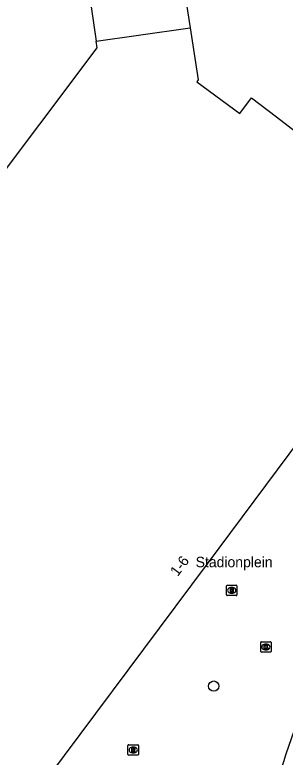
# Model space of a CAD drawing. Extents: x 159718 to 160783, y 383290 to 384030.
# Drawn here: x 160644.9 to 160670.7, y 383549.1 to 383620.2 of the extents above; entities that cross this region are included whole.
import ezdxf

# ---------------------------------------------------------------- set-up
doc = ezdxf.new("R2010")
doc.units = 0
for name, color, linetype in [('IMGEO_Boom', 7, 'Continuous'), ('IMGEO_Fietspad_gesloten', 7, 'Continuous'), ('IMGEO_Kolk', 7, 'Continuous'), ('IMGEO_Openbare_ruimte_label', 7, 'Continuous'), ('IMGEO_Pand', 7, 'Continuous'), ('IMGEO_Pand_nummerreeks', 7, 'Continuous'), ('IMGEO_Pand_overbouw', 7, 'Continuous'), ('IMGEO_Rioolput', 7, 'Continuous'), ('IMGEO_Voetpad_open', 7, 'Continuous')]:
    doc.layers.add(name, color=color, linetype=linetype)

msp = doc.modelspace()

# ---------------------------------------------------------------- linework, layer by layer
at = {"layer": 'IMGEO_Boom'}
msp.add_circle((160663.918, 383555.885), 0.489, dxfattribs=at)
at = {"layer": 'IMGEO_Fietspad_gesloten'}
msp.add_arc((160880.609, 383477.941), 221.61, 157.58109, 164.00709, dxfattribs=at)
at = {"layer": 'IMGEO_Kolk'}
for p, q in [((160668.409, 383559.204), (160668.409, 383560.056)), ((160668.484, 383560.13), (160669.336, 383560.13)), ((160668.897, 383559.91), (160668.922, 383559.91)), ((160669.41, 383560.056), (160669.41, 383559.204)), ((160669.336, 383559.13), (160668.484, 383559.13)), ((160668.92, 383559.35), (160668.895, 383559.35))]:
    msp.add_line(p, q, dxfattribs=at)
for points in [[(160668.409, 383559.204), (160668.409, 383560.056)], [(160668.484, 383560.13), (160669.336, 383560.13)], [(160668.73, 383559.83), (160668.853, 383559.83), (160668.853, 383559.679), (160668.983, 383559.83), (160669.147, 383559.83), (160669.001, 383559.679), (160669.154, 383559.43), (160669.002, 383559.43), (160668.917, 383559.594), (160668.853, 383559.527), (160668.853, 383559.43), (160668.73, 383559.43), (160668.73, 383559.83)], [(160669.41, 383560.056), (160669.41, 383559.204)], [(160669.336, 383559.13), (160668.484, 383559.13)]]:
    msp.add_lwpolyline(points, dxfattribs=at)
for centre, start, end in [((160668.486, 383560.054), 91.55205, 178.44795), ((160668.486, 383560.054), 91.55205, 178.44795), ((160669.334, 383560.054), 1.55205, 88.44795), ((160669.334, 383560.054), 1.55205, 88.44795), ((160668.486, 383559.206), 181.55205, 268.44795), ((160668.486, 383559.206), 181.55205, 268.44795), ((160669.334, 383559.206), 271.55205, 358.44795), ((160669.334, 383559.206), 271.55205, 358.44795)]:
    msp.add_arc(centre, 0.0765, start, end, dxfattribs=at)
for centre, major_axis, ratio, start_param, end_param in [((160668.896, 383559.63), (-0.387, 0.002), 0.722429, 4.712389, 7.853982), ((160668.921, 383559.63), (-0.39, 0.002), 0.717154, 1.570796, 4.712389)]:
    msp.add_ellipse(centre, major_axis=major_axis, ratio=ratio, start_param=start_param, end_param=end_param, dxfattribs=at)
at = {"layer": 'IMGEO_Pand'}
for points in [[(160609.032, 383549.113), (160608.303, 383553.2), (160608.047, 383553.154), (160607.17, 383558.077), (160607.077, 383558.598), (160609.194, 383558.901), (160652.776, 383617.019), (160652.687, 383617.639), (160656.728, 383618.217), (160661.677, 383618.924)], [(160661.677, 383618.924), (160662.421, 383613.954), (160662.295, 383613.739), (160666.422, 383610.711), (160667.534, 383612.2), (160669.924, 383610.382), (160673.283, 383607.804), (160676.563, 383612.194), (160682.147, 383608.022)], [(160682.147, 383608.022), (160678.963, 383603.76), (160674.789, 383606.878), (160673.864, 383605.64), (160678.036, 383602.523), (160679.437, 383601.445), (160679.364, 383601.364), (160685.265, 383596.971), (160680.801, 383591.009), (160679.774, 383589.637), (160682.194, 383587.756), (160675.719, 383579.055), (160673.196, 383580.878), (160672.228, 383579.58), (160663.295, 383567.595), (160645.029, 383543.091)]]:
    msp.add_lwpolyline(points, dxfattribs=at)
at = {"layer": 'IMGEO_Pand_overbouw'}
msp.add_lwpolyline([(160652.215, 383620.938), (160652.687, 383617.639), (160656.728, 383618.217), (160661.677, 383618.924), (160662.421, 383613.954), (160662.295, 383613.739), (160666.422, 383610.711), (160667.534, 383612.2), (160669.924, 383610.382), (160673.283, 383607.804), (160676.563, 383612.194), (160682.147, 383608.022), (160682.7, 383608.78), (160679.719, 383629.219)], dxfattribs=at)
at = {"layer": 'IMGEO_Rioolput'}
for p, q in [((160665.143, 383564.626), (160665.143, 383565.478)), ((160665.218, 383565.552), (160666.07, 383565.552)), ((160665.631, 383565.332), (160665.656, 383565.332)), ((160666.144, 383565.478), (160666.144, 383564.626)), ((160666.07, 383564.552), (160665.218, 383564.552)), ((160665.654, 383564.772), (160665.629, 383564.772)), ((160655.724, 383549.342), (160655.724, 383550.194)), ((160655.799, 383550.268), (160656.651, 383550.268)), ((160656.212, 383550.048), (160656.237, 383550.048)), ((160656.725, 383550.194), (160656.725, 383549.342)), ((160656.651, 383549.268), (160655.799, 383549.268)), ((160656.235, 383549.488), (160656.21, 383549.488))]:
    msp.add_line(p, q, dxfattribs=at)
for points in [[(160665.143, 383564.626), (160665.143, 383565.478)], [(160665.218, 383565.552), (160666.07, 383565.552)], [(160665.732, 383565.25), (160665.48, 383565.252), (160665.48, 383564.852)], [(160666.144, 383565.478), (160666.144, 383564.626)], [(160666.07, 383564.552), (160665.218, 383564.552)], [(160665.48, 383564.852), (160665.604, 383564.852), (160665.604, 383565.014), (160665.615, 383565.014)], [(160665.658, 383565.171), (160665.604, 383565.171), (160665.604, 383565.09)], [(160665.604, 383565.09), (160665.656, 383565.09)], [(160665.662, 383564.985), (160665.733, 383564.852), (160665.873, 383564.852), (160665.808, 383564.978)], [(160655.724, 383549.342), (160655.724, 383550.194)], [(160655.799, 383550.268), (160656.651, 383550.268)], [(160656.313, 383549.966), (160656.061, 383549.968), (160656.061, 383549.568)], [(160656.061, 383549.568), (160656.185, 383549.568), (160656.185, 383549.73), (160656.196, 383549.73)], [(160656.239, 383549.887), (160656.185, 383549.887), (160656.185, 383549.806)], [(160656.185, 383549.806), (160656.237, 383549.806)], [(160656.243, 383549.701), (160656.314, 383549.568), (160656.454, 383549.568), (160656.389, 383549.694)], [(160656.725, 383550.194), (160656.725, 383549.342)], [(160656.651, 383549.268), (160655.799, 383549.268)]]:
    msp.add_lwpolyline(points, dxfattribs=at)
for centre, radius, start, end in [((160665.22, 383565.476), 0.0765, 91.55205, 178.44795), ((160665.22, 383565.476), 0.0765, 91.55205, 178.44795), ((160665.731, 383565.14), 0.109, 350.36119, 89.41601), ((160666.068, 383565.476), 0.0765, 1.55205, 88.44795), ((160666.068, 383565.476), 0.0765, 1.55205, 88.44795), ((160665.22, 383564.628), 0.0765, 181.55205, 268.44795), ((160665.22, 383564.628), 0.0765, 181.55205, 268.44795), ((160665.614, 383564.961), 0.0533, 26.02933, 88.69889), ((160665.64, 383565.279), 0.19, 274.7715, 282.96867), ((160665.664, 383565.075), 0.0964, 77.00612, 93.18647), ((160665.678, 383565.132), 0.0378, 276.66336, 79.67722), ((160665.729, 383565.14), 0.112, 277.58423, 350.98172), ((160665.713, 383564.925), 0.108, 29.51342, 73.79051), ((160666.068, 383564.628), 0.0765, 271.55205, 358.44795), ((160666.068, 383564.628), 0.0765, 271.55205, 358.44795), ((160655.801, 383550.192), 0.0765, 91.55205, 178.44795), ((160655.801, 383550.192), 0.0765, 91.55205, 178.44795), ((160656.195, 383549.677), 0.0533, 26.02933, 88.69889), ((160656.221, 383549.995), 0.19, 274.7715, 282.96867), ((160656.245, 383549.791), 0.0964, 77.00612, 93.18647), ((160656.259, 383549.848), 0.0378, 276.66336, 79.67722), ((160656.312, 383549.856), 0.109, 350.36119, 89.41601), ((160656.31, 383549.856), 0.112, 277.58423, 350.98172), ((160656.294, 383549.641), 0.108, 29.51342, 73.79051), ((160656.649, 383550.192), 0.0765, 1.55205, 88.44795), ((160656.649, 383550.192), 0.0765, 1.55205, 88.44795), ((160655.801, 383549.344), 0.0765, 181.55205, 268.44795), ((160655.801, 383549.344), 0.0765, 181.55205, 268.44795), ((160656.649, 383549.344), 0.0765, 271.55205, 358.44795), ((160656.649, 383549.344), 0.0765, 271.55205, 358.44795)]:
    msp.add_arc(centre, radius, start, end, dxfattribs=at)
for centre, major_axis, ratio, start_param, end_param in [((160665.63, 383565.052), (-0.387, 0.002), 0.722429, 4.712389, 7.853982), ((160665.655, 383565.052), (-0.39, 0.002), 0.717154, 1.570796, 4.712389), ((160656.211, 383549.768), (-0.387, 0.002), 0.722429, 4.712389, 7.853982), ((160656.236, 383549.768), (-0.39, 0.002), 0.717154, 1.570796, 4.712389)]:
    msp.add_ellipse(centre, major_axis=major_axis, ratio=ratio, start_param=start_param, end_param=end_param, dxfattribs=at)
at = {"layer": 'IMGEO_Voetpad_open'}
msp.add_lwpolyline([(160661.171, 383622.218), (160661.677, 383618.924)], dxfattribs=at)

# ---------------------------------------------------------------- texts
at = {"layer": 'IMGEO_Openbare_ruimte_label'}
msp.add_text('Stadionplein', height=1, dxfattribs=at).set_placement((160662.19, 383567.267))
at = {"layer": 'IMGEO_Pand_nummerreeks'}
msp.add_text('1-6', height=1, rotation=53.29653, dxfattribs=at).set_placement((160660.478, 383566.326))

doc.saveas('drawing.dxf')
